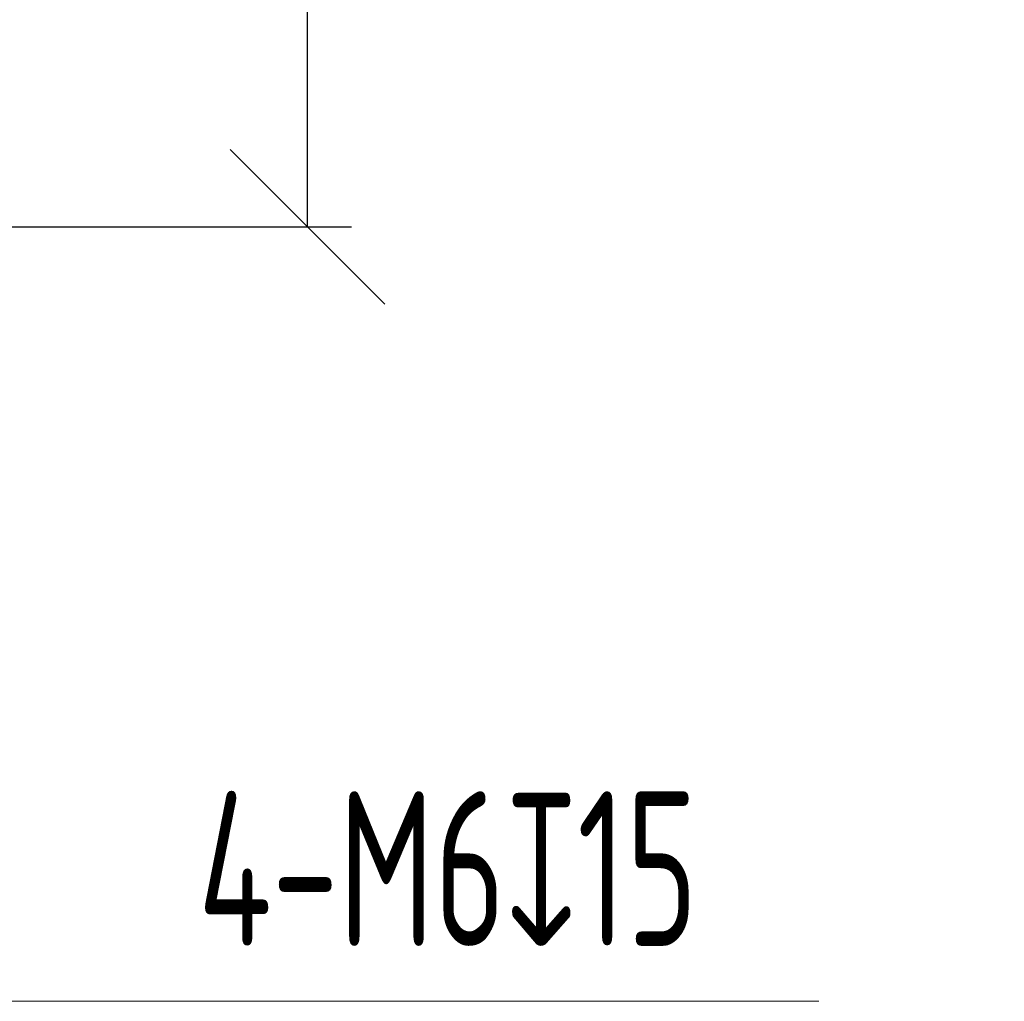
# Model space of a CAD drawing. Header units: millimetres. Extents: x 51337 to 61814, y -21781 to -12277.
# Tile 277 of 378: x 60852 to 60930, y -21314 to -21236. Entities that reach past the tile are written whole.
import ezdxf

# ---------------------------------------------------------------- set-up
doc = ezdxf.new("R2010")
doc.units = ezdxf.units.MM
doc.header["$LTSCALE"] = 0.3175
doc.layers.add('7标注层', color=4, linetype='Continuous', lineweight=13)
doc.styles.add('PC_TEXTSTYLE', font='ISOCP.SHX', dxfattribs={"width": 0.707, "bigfont": 'GBCBIG.SHX'})
doc.dimstyles.new('GB_LINEAR', dxfattribs={"dimtxt": 3.5, "dimasz": 3.5, "dimexe": 1, "dimexo": 0, "dimgap": 1.5, "dimtad": 1, "dimdsep": 46, "dimtxsty": 'PC_TEXTSTYLE', "dimcen": 0, "dimclrd": 256, "dimclrt": 3, "dimadec": 0, "dimazin": 2, "dimtp": 0.1, "dimtm": 0.1, "dimtfac": 0.71, "dimtdec": 3, "dimtmove": 0, "dimatfit": 3, "dimfxl": 1, "dimtfill": 1, "dimarcsym": 0})

# ---------------------------------------------------------------- blocks, each defined once
blk = doc.blocks.new('_Oblique')
at = {"color": 0, "lineweight": -2}
blk.add_line((-0.5, -0.5), (0.5, 0.5), dxfattribs=at)
blk = doc.blocks.new('*D64')
at = {"layer": '7标注层', "color": 0, "lineweight": -2, "transparency": 16777216}
for p, q in [((60790.016, -21207.388), (60878.191, -21207.388)), ((60790.016, -21252.388), (60878.191, -21252.388))]:
    blk.add_line(p, q, dxfattribs=at)
at = {"layer": '7标注层', "lineweight": -2, "transparency": 16777216}
blk.add_line((60874.691, -21252.388), (60874.691, -21207.388), dxfattribs=at)
at = {"layer": 'Defpoints', "color": 0, "lineweight": 18, "transparency": 16777216}
for p in [(60790.016, -21207.388), (60874.691, -21207.388), (60790.016, -21252.388)]:
    blk.add_point(p, dxfattribs=at)
at = {"layer": '7标注层', "lineweight": -2, "transparency": 16777216, "xscale": 12.25, "yscale": 12.25, "zscale": 12.25}
for p, rotation in [((60874.691, -21207.388), 90), ((60874.691, -21252.388), 270)]:
    blk.add_blockref('_Oblique', p, dxfattribs=dict(at, rotation=rotation))
at = {"layer": '7标注层', "color": 3, "transparency": 16777216, "insert": (60863.316, -21229.888), "char_height": 12.25, "attachment_point": 5, "rotation": 90, "style": 'PC_TEXTSTYLE', "bg_fill": 3, "box_fill_scale": 1.1, "bg_fill_color": 257, "bg_fill_transparency": 0}
blk.add_mtext('45', dxfattribs=at)

msp = doc.modelspace()

# ---------------------------------------------------------------- linework, layer by layer
at = {"layer": '7标注层', "color": 4, "lineweight": 0}
msp.add_line((60848.52143, -21313.74434), (60915.2406, -21313.74434), dxfattribs=at)

# ---------------------------------------------------------------- texts
at = {"layer": '7标注层', "color": 3, "insert": (60866.02143, -21309.35239), "char_height": 12.25, "attachment_point": 7, "style": 'PC_TEXTSTYLE'}
msp.add_mtext('4-M6{\\Famgdt.shx;x}15', dxfattribs=at)

# ---------------------------------------------------------------- dimensions: what is measured, and where the dimension line sits
at = {"layer": '7标注层'}
dim = msp.add_linear_dim(base=(60874.69123, -21207.38829), p1=(60790.01597, -21252.38829), p2=(60790.01597, -21207.38829), angle=90, dimstyle='GB_LINEAR', override={"dimscale": 3.5, "dimpost": '<>', "dimblk1": 'Oblique', "dimblk2": 'Oblique', "dimsah": 1, "dimtfill": 1, "dimtfillclr": 0}, dxfattribs=at)
dim.commit()
dim.dimension.update_dxf_attribs({"geometry": '*D64', "text_midpoint": (60863.31623, -21229.88829)})

doc.saveas('drawing.dxf')
